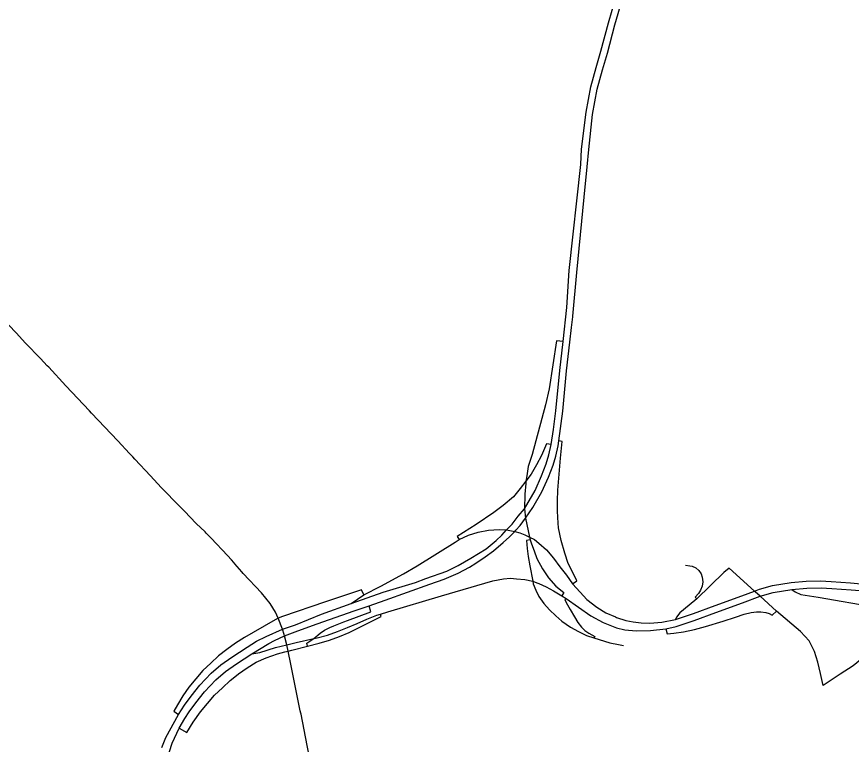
# Model space of a CAD drawing. Extents: x 0 to 34, y 0 to 22.
# Drawn here: x 5.2478 to 5.3732, y 15.2158 to 15.3252 of the extents above; entities that cross this region are included whole.
import ezdxf

# ---------------------------------------------------------------- set-up
doc = ezdxf.new("R2010")
doc.units = 0
for name, color, linetype in [('GM_X_Interchange_Ramps', 7, 'Continuous'), ('GM_X_Interstate_Route', 7, 'Continuous'), ('GM_X_State_Route', 7, 'Continuous')]:
    doc.layers.add(name, color=color, linetype=linetype)

msp = doc.modelspace()

# ---------------------------------------------------------------- linework, layer by layer
at = {"layer": 'GM_X_Interchange_Ramps'}
for points in [[(5.32992, 15.27637), (5.32891, 15.27645), (5.32782, 15.26926), (5.32725, 15.26682), (5.32526, 15.25936), (5.32465, 15.25756), (5.32443, 15.25618), (5.32432, 15.25536), (5.32428, 15.25502), (5.32413, 15.2534), (5.32409, 15.25123), (5.32427, 15.24979), (5.32487, 15.24695), (5.32495, 15.24657)], [(5.32811, 15.26087), (5.3274, 15.261), (5.32666, 15.25924), (5.32591, 15.25783), (5.32511, 15.25642), (5.32432, 15.25536), (5.32346, 15.25429), (5.32245, 15.25304), (5.32091, 15.25169), (5.3195, 15.25065), (5.31684, 15.24886), (5.31399, 15.24705), (5.31428, 15.24659)], [(5.32916, 15.24906), (5.32904, 15.25086), (5.32906, 15.25242), (5.32913, 15.25402), (5.32953, 15.25884), (5.32974, 15.26132), (5.32926, 15.26142)], [(5.33132, 15.23993), (5.33195, 15.24039), (5.3314, 15.24156), (5.33068, 15.243), (5.33014, 15.24454), (5.32959, 15.24643), (5.32921, 15.24837), (5.32916, 15.24906)], [(5.32495, 15.24657), (5.3244, 15.24644), (5.3245, 15.24527), (5.32467, 15.24407), (5.32489, 15.24267), (5.32536, 15.24035), (5.32541, 15.23994), (5.3258, 15.23897), (5.32627, 15.23802), (5.32703, 15.23697), (5.32788, 15.23601), (5.32882, 15.23513), (5.32972, 15.23434), (5.331, 15.23344), (5.3322, 15.23277), (5.33343, 15.23219), (5.33453, 15.23182)], [(5.32495, 15.24657), (5.32513, 15.24593), (5.32553, 15.24488), (5.32594, 15.24373), (5.32679, 15.2422), (5.32772, 15.24084), (5.3288, 15.23959), (5.33003, 15.23864), (5.3297, 15.23814)], [(5.3483, 15.24273), (5.34897, 15.24267), (5.34931, 15.24262), (5.34988, 15.24235), (5.35029, 15.24194), (5.35066, 15.24144), (5.35082, 15.24092), (5.35091, 15.24026), (5.35082, 15.23957), (5.35054, 15.23898), (5.35025, 15.23848), (5.34977, 15.23796), (5.35, 15.2377)], [(5.29993, 15.23831), (5.29961, 15.23905), (5.29419, 15.23722)], [(5.33037, 15.23773), (5.33015, 15.23754), (5.33056, 15.23677), (5.33098, 15.23607), (5.3316, 15.23498), (5.33212, 15.23413), (5.33267, 15.23341), (5.33318, 15.23291), (5.33376, 15.23253), (5.33466, 15.23203), (5.33453, 15.23182)], [(5.29419, 15.23722), (5.2877, 15.23502), (5.28706, 15.23476)], [(5.29749, 15.23441), (5.30102, 15.23574), (5.30073, 15.23663)], [(5.29149, 15.23059), (5.29323, 15.23104), (5.29477, 15.23148), (5.29628, 15.23201), (5.29776, 15.23264), (5.30205, 15.23479), (5.30255, 15.23502), (5.30243, 15.2354)], [(5.34534, 15.2332), (5.34556, 15.23242), (5.34656, 15.23252), (5.34802, 15.23273), (5.34966, 15.2331), (5.35129, 15.23353), (5.35396, 15.23433), (5.35581, 15.23495), (5.35715, 15.23539), (5.35816, 15.23564), (5.35896, 15.23572), (5.35965, 15.23575), (5.36037, 15.23564), (5.36086, 15.23546), (5.36132, 15.23521), (5.36201, 15.23583)], [(5.28706, 15.23476), (5.28625, 15.23432), (5.28201, 15.23186), (5.28067, 15.23103), (5.27937, 15.23009), (5.2781, 15.22911), (5.27692, 15.22804), (5.27576, 15.2269), (5.27471, 15.22569), (5.27366, 15.22442), (5.27272, 15.2231), (5.27191, 15.22174), (5.27136, 15.2208), (5.27208, 15.22032)], [(5.29149, 15.23059), (5.29137, 15.23105), (5.29241, 15.23171), (5.29336, 15.23253), (5.29401, 15.23298), (5.29481, 15.23336), (5.29546, 15.23363), (5.29696, 15.23421), (5.29749, 15.23441)], [(5.33453, 15.23182), (5.33691, 15.2311), (5.33822, 15.23084), (5.33897, 15.23069)], [(5.28857, 15.22984), (5.2891, 15.22997), (5.29149, 15.23059)], [(5.28029, 15.22576), (5.28112, 15.22641), (5.28239, 15.22732), (5.28378, 15.22815), (5.28527, 15.22884), (5.28697, 15.22942), (5.28809, 15.22972), (5.28857, 15.22984)], [(5.27217, 15.21823), (5.27332, 15.21761), (5.2743, 15.21915), (5.2754, 15.22071), (5.27645, 15.22196), (5.27752, 15.22319), (5.27868, 15.22431), (5.27984, 15.2254), (5.28029, 15.22576)]]:
    msp.add_lwpolyline(points, dxfattribs=at)
at = {"layer": 'GM_X_Interstate_Route'}
for points in [[(5.26958, 15.21536), (5.27016, 15.21686), (5.27208, 15.22032), (5.27299, 15.2217), (5.27399, 15.22308), (5.27529, 15.2247), (5.27701, 15.22651), (5.27843, 15.22778), (5.28009, 15.22893), (5.28239, 15.23043), (5.28379, 15.23133), (5.28528, 15.23205), (5.28771, 15.23315), (5.28965, 15.2338), (5.2936, 15.23536), (5.29805, 15.23699), (5.30286, 15.23868), (5.30772, 15.24015), (5.30928, 15.24072), (5.31243, 15.24186), (5.31413, 15.24268), (5.31604, 15.24379), (5.31834, 15.24521), (5.31982, 15.24646), (5.32068, 15.24724), (5.32137, 15.24804), (5.32223, 15.24892), (5.32316, 15.25009), (5.32409, 15.25123), (5.32568, 15.25395), (5.32668, 15.25616), (5.32736, 15.25798), (5.32776, 15.25933), (5.32811, 15.26087), (5.32848, 15.26312), (5.32883, 15.26596), (5.32941, 15.27202), (5.32992, 15.27637), (5.33045, 15.28147), (5.33084, 15.28704), (5.33259, 15.30296), (5.33269, 15.30526), (5.33337, 15.31081), (5.33408, 15.31461), (5.33486, 15.31751), (5.3356, 15.32001), (5.33672, 15.32425), (5.33782, 15.32809)], [(5.33309, 15.29805), (5.33354, 15.30262), (5.33377, 15.30519), (5.33433, 15.31048), (5.33503, 15.31427), (5.33581, 15.31718), (5.33656, 15.31967), (5.33768, 15.32392), (5.33878, 15.32775)], [(5.33137, 15.28015), (5.33198, 15.28671), (5.33309, 15.29805)], [(5.32281, 15.248), (5.32343, 15.24873), (5.32427, 15.24979), (5.32536, 15.25139), (5.32672, 15.25375), (5.32772, 15.25597), (5.3284, 15.25779), (5.32879, 15.25914), (5.32915, 15.26068), (5.32926, 15.26142), (5.32984, 15.26587), (5.33042, 15.27194), (5.33094, 15.27628), (5.33117, 15.27845), (5.33136, 15.28007), (5.33137, 15.28015)], [(5.30073, 15.23663), (5.30315, 15.23748), (5.30985, 15.23987), (5.312, 15.24065), (5.31413, 15.24155), (5.31584, 15.24247), (5.3168, 15.24306), (5.31818, 15.24398), (5.31946, 15.2449), (5.32091, 15.24614), (5.32186, 15.24701), (5.32264, 15.2478), (5.32281, 15.248)], [(5.28654, 15.23142), (5.28804, 15.23215), (5.29, 15.23288), (5.29295, 15.23394), (5.29851, 15.23586), (5.30073, 15.23663)], [(5.28309, 15.22943), (5.28568, 15.231), (5.28654, 15.23142)], [(5.27217, 15.21823), (5.27303, 15.2197), (5.27369, 15.22069), (5.27469, 15.22208), (5.27599, 15.2237), (5.27771, 15.22551), (5.27913, 15.22677), (5.28079, 15.22792), (5.28309, 15.22943)], [(5.26895, 15.20856), (5.26926, 15.20981), (5.26958, 15.21115), (5.26984, 15.21198), (5.27022, 15.21309), (5.27072, 15.21473), (5.27115, 15.21599), (5.27217, 15.21823)]]:
    msp.add_lwpolyline(points, dxfattribs=at)
at = {"layer": 'GM_X_State_Route'}
for p, q in [((5.28055, 15.24294), (5.2804, 15.24313)), ((5.28159, 15.24173), (5.28055, 15.24294)), ((5.37156, 15.22635), (5.36898, 15.22468))]:
    msp.add_line(p, q, dxfattribs=at)
for points in [[(5.25869, 15.26594), (5.25513, 15.26972), (5.25258, 15.27248), (5.25236, 15.27271), (5.25133, 15.2738), (5.24908, 15.27611), (5.2477, 15.27765), (5.24439, 15.28109), (5.244, 15.28149), (5.24035, 15.28536), (5.23812, 15.28775), (5.23489, 15.29112), (5.23379, 15.2924)], [(5.2652, 15.25901), (5.26471, 15.25953), (5.26294, 15.26142), (5.259, 15.26561), (5.25869, 15.26594)], [(5.27608, 15.24774), (5.27472, 15.24903), (5.27299, 15.25088), (5.2723, 15.25154), (5.26948, 15.25444), (5.26788, 15.25615), (5.26552, 15.25866), (5.2652, 15.25901)], [(5.29805, 15.23699), (5.29993, 15.23831), (5.30248, 15.23959), (5.30591, 15.24143), (5.30798, 15.24267), (5.31368, 15.24622), (5.31428, 15.24659), (5.31566, 15.24727), (5.31713, 15.24772), (5.3187, 15.24803), (5.3203, 15.24813), (5.32137, 15.24804), (5.32264, 15.2478), (5.32342, 15.24759), (5.32414, 15.24733), (5.32487, 15.24695), (5.32559, 15.24658), (5.32626, 15.24604), (5.32739, 15.24506)], [(5.2804, 15.24313), (5.28004, 15.24355), (5.27943, 15.24419), (5.27697, 15.24678), (5.27625, 15.24757), (5.27608, 15.24774)], [(5.32739, 15.24506), (5.32844, 15.24382), (5.32942, 15.24252), (5.33041, 15.24126), (5.33132, 15.23993), (5.33248, 15.2387), (5.33348, 15.23761), (5.33497, 15.23643), (5.33635, 15.23559), (5.3378, 15.23496)], [(5.28799, 15.23232), (5.28771, 15.23315), (5.28706, 15.23476), (5.28668, 15.23566), (5.28586, 15.23697), (5.28454, 15.23858), (5.2818, 15.24149), (5.28159, 15.24173)], [(5.35488, 15.2423), (5.35409, 15.24165), (5.35, 15.2377)], [(5.36201, 15.23583), (5.35951, 15.23809), (5.3588, 15.23874), (5.35866, 15.23886), (5.35488, 15.2423)], [(5.28309, 15.22943), (5.28433, 15.22963), (5.28666, 15.23036), (5.28839, 15.23079), (5.28979, 15.23113), (5.29241, 15.23171), (5.29293, 15.23183), (5.29448, 15.23224), (5.29599, 15.23278), (5.29748, 15.23336), (5.29895, 15.23399), (5.30042, 15.23463), (5.30191, 15.23524), (5.30243, 15.2354), (5.30353, 15.23575), (5.31162, 15.23815), (5.31814, 15.24006), (5.31934, 15.24041), (5.32095, 15.2407), (5.32201, 15.24078), (5.32291, 15.2407), (5.32415, 15.24059), (5.32536, 15.24035), (5.32597, 15.24011)], [(5.3378, 15.23496), (5.33795, 15.2349), (5.33931, 15.23443), (5.34043, 15.23421), (5.34163, 15.23407), (5.34296, 15.23401), (5.34475, 15.23418), (5.3468, 15.23459), (5.34953, 15.23546), (5.35277, 15.23667), (5.35679, 15.23816), (5.35866, 15.23886), (5.35941, 15.23914), (5.36139, 15.23971), (5.36418, 15.24013), (5.36647, 15.24034), (5.3686, 15.2404), (5.37021, 15.24031), (5.37312, 15.24009), (5.37792, 15.23963)], [(5.32597, 15.24011), (5.32627, 15.23999), (5.32735, 15.2395), (5.32847, 15.2389), (5.3297, 15.23814)], [(5.3297, 15.23814), (5.33037, 15.23773), (5.33405, 15.23513), (5.33591, 15.23414), (5.33795, 15.23333), (5.33918, 15.23303), (5.34091, 15.23287), (5.34303, 15.23294), (5.34534, 15.2332), (5.3469, 15.23354), (5.34962, 15.23441), (5.35286, 15.23562), (5.35688, 15.23711), (5.35951, 15.23809), (5.36148, 15.23865), (5.36428, 15.23908), (5.36656, 15.23929), (5.3687, 15.23935), (5.37031, 15.23926), (5.37321, 15.23903), (5.37708, 15.23874)], [(5.36428, 15.23908), (5.36477, 15.23872), (5.36562, 15.23833), (5.36825, 15.23794), (5.37694, 15.23642), (5.37766, 15.23636)], [(5.35, 15.2377), (5.34802, 15.23604), (5.34744, 15.23556), (5.34694, 15.23493), (5.3468, 15.23459)], [(5.36822, 15.22818), (5.36768, 15.22976), (5.36688, 15.23137), (5.36561, 15.23277), (5.36201, 15.23583)], [(5.29046, 15.22051), (5.29039, 15.22084), (5.28895, 15.22787), (5.28857, 15.22984), (5.28839, 15.23079), (5.28804, 15.23215), (5.28799, 15.23232)], [(5.37706, 15.23054), (5.3735, 15.2276), (5.37156, 15.22635)], [(5.27217, 15.21823), (5.27303, 15.2197), (5.27369, 15.22069), (5.27469, 15.22208), (5.27599, 15.2237), (5.27771, 15.22551), (5.27913, 15.22677), (5.28079, 15.22792), (5.28309, 15.22943)], [(5.36898, 15.22468), (5.36858, 15.22645), (5.36822, 15.22818)], [(5.29352, 15.20453), (5.29336, 15.20529), (5.29295, 15.20739), (5.29231, 15.2111), (5.29148, 15.21538), (5.29144, 15.21563), (5.2905, 15.22034), (5.29046, 15.22051)], [(5.26895, 15.20856), (5.26926, 15.20981), (5.26958, 15.21115), (5.26984, 15.21198), (5.27022, 15.21309), (5.27072, 15.21473), (5.27115, 15.21599), (5.27217, 15.21823)]]:
    msp.add_lwpolyline(points, dxfattribs=at)

doc.saveas('drawing.dxf')
